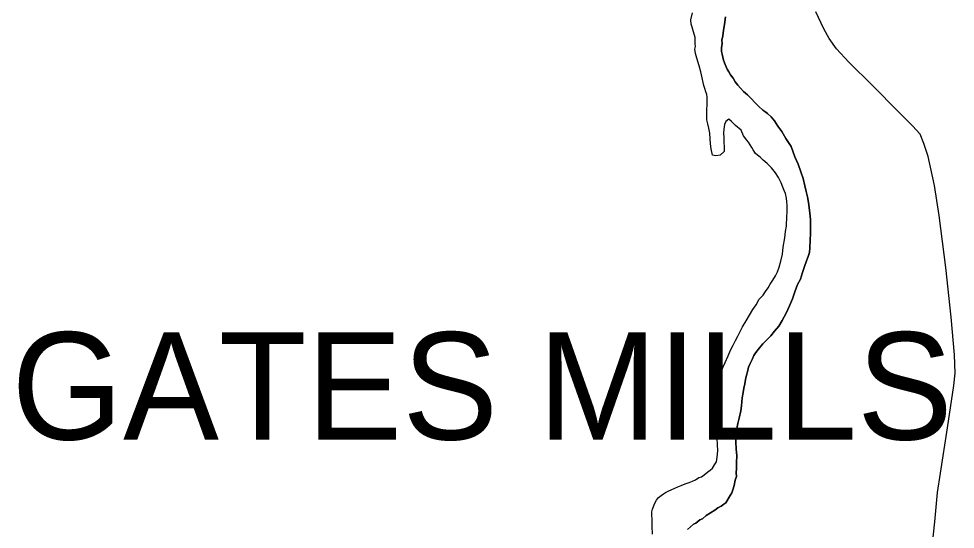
# Model space of a CAD drawing. Extents: x -561 to 1170, y 0 to 846.
# Drawn here: x 440.92 to 452.7, y 322.28 to 328.7 of the extents above; entities that cross this region are included whole.
import ezdxf

# ---------------------------------------------------------------- set-up
doc = ezdxf.new("R2010")
doc.units = 0
for name, color, linetype in [('GM_X_Corporation_Text', 7, 'Continuous'), ('GM_X_Major_River', 7, 'Continuous'), ('GM_X_State_Route', 7, 'Continuous')]:
    doc.layers.add(name, color=color, linetype=linetype)

msp = doc.modelspace()

# ---------------------------------------------------------------- linework, layer by layer
at = {"layer": 'GM_X_Major_River'}
for points in [[(449.609, 327.264), (449.597, 327.329), (449.586, 327.383), (449.574, 327.431), (449.574, 327.491), (449.573, 327.561), (449.578, 327.621), (449.577, 327.675), (449.577, 327.718), (449.571, 327.751), (449.56, 327.783), (449.548, 327.826), (449.537, 327.864), (449.526, 327.902), (449.514, 327.961), (449.497, 328.037), (449.475, 328.113), (449.447, 328.21), (449.43, 328.269), (449.424, 328.323), (449.429, 328.356), (449.428, 328.388), (449.428, 328.421), (449.427, 328.47), (449.405, 328.54), (449.388, 328.599), (449.377, 328.637), (449.371, 328.691), (449.392, 328.778)], [(449.609, 327.264), (449.597, 327.329), (449.586, 327.383), (449.574, 327.431), (449.574, 327.491), (449.573, 327.561), (449.578, 327.621), (449.577, 327.675), (449.577, 327.718), (449.571, 327.751), (449.56, 327.783), (449.548, 327.826), (449.537, 327.864), (449.526, 327.902), (449.514, 327.961), (449.497, 328.037), (449.475, 328.113), (449.447, 328.21), (449.43, 328.269), (449.424, 328.323), (449.429, 328.356), (449.428, 328.388), (449.428, 328.421), (449.427, 328.47), (449.405, 328.54), (449.388, 328.599), (449.377, 328.637), (449.371, 328.691), (449.392, 328.778)], [(450.858, 326.33), (450.852, 326.394), (450.84, 326.465), (450.823, 326.53), (450.806, 326.6), (450.783, 326.692), (450.755, 326.778), (450.722, 326.875), (450.678, 326.967), (450.633, 327.096), (450.567, 327.198), (450.517, 327.284), (450.468, 327.354), (450.424, 327.419), (450.38, 327.472), (450.336, 327.51), (450.303, 327.537), (450.276, 327.553), (450.222, 327.606), (450.183, 327.644), (450.128, 327.703), (450.085, 327.745), (450.036, 327.788), (449.997, 327.831), (449.964, 327.869), (449.931, 327.912), (449.904, 327.955), (449.871, 327.998), (449.849, 328.035), (449.827, 328.068), (449.816, 328.1), (449.805, 328.127), (449.782, 328.181), (449.776, 328.219), (449.765, 328.257), (449.759, 328.294), (449.759, 328.338), (449.764, 328.392), (449.763, 328.435), (449.773, 328.489), (449.784, 328.56), (449.794, 328.631), (449.809, 328.728)], [(449.809, 328.728), (449.794, 328.631), (449.784, 328.56), (449.773, 328.489), (449.763, 328.435), (449.764, 328.392), (449.759, 328.338), (449.759, 328.294), (449.765, 328.257), (449.776, 328.219), (449.782, 328.181), (449.805, 328.127), (449.816, 328.1), (449.827, 328.068), (449.849, 328.035), (449.871, 327.998), (449.904, 327.955), (449.931, 327.912), (449.964, 327.869), (449.997, 327.831), (450.036, 327.788), (450.085, 327.745), (450.128, 327.703), (450.183, 327.644), (450.222, 327.606), (450.276, 327.553), (450.303, 327.537), (450.336, 327.51), (450.38, 327.472), (450.424, 327.419), (450.468, 327.354), (450.517, 327.284), (450.567, 327.198), (450.633, 327.096), (450.678, 326.967), (450.722, 326.875), (450.755, 326.778), (450.783, 326.692), (450.806, 326.6), (450.823, 326.53), (450.84, 326.465), (450.852, 326.394), (450.858, 326.33)], [(449.301, 322.852), (449.349, 322.869), (449.392, 322.886), (449.43, 322.902), (449.473, 322.93), (449.505, 322.941), (449.538, 322.963), (449.586, 323.002), (449.613, 323.024), (449.645, 323.051), (449.671, 323.089), (449.693, 323.127), (449.703, 323.187), (449.713, 323.268), (449.699, 323.501), (449.693, 323.555), (449.687, 323.609), (449.681, 323.663), (449.67, 323.723), (449.664, 323.782), (449.658, 323.826), (449.657, 323.863), (449.657, 323.912), (449.662, 323.95), (449.672, 323.994), (449.677, 324.037), (449.688, 324.075), (449.703, 324.118), (449.714, 324.162), (449.729, 324.195), (449.74, 324.227), (449.756, 324.271), (449.777, 324.325), (449.803, 324.379), (449.84, 324.461), (449.872, 324.532), (449.903, 324.597), (449.935, 324.657), (449.962, 324.712), (449.988, 324.761), (450.02, 324.826), (450.068, 324.902), (450.11, 324.973), (450.153, 325.044), (450.195, 325.104), (450.232, 325.175), (450.281, 325.224), (450.312, 325.273), (450.344, 325.317), (450.371, 325.366), (450.403, 325.415), (450.435, 325.469), (450.461, 325.518), (450.482, 325.578), (450.503, 325.654), (450.524, 325.741), (450.533, 325.828), (450.554, 325.947), (450.564, 326.029), (450.574, 326.094), (450.578, 326.218), (450.583, 326.262), (450.582, 326.31), (450.582, 326.359), (450.581, 326.402), (450.575, 326.446), (450.564, 326.505), (450.547, 326.543), (450.53, 326.586), (450.508, 326.64), (450.475, 326.705), (450.436, 326.764), (450.387, 326.828), (450.332, 326.882), (450.283, 326.924), (450.245, 326.962), (450.212, 326.989), (450.185, 327.01), (450.157, 327.053), (450.141, 327.085), (450.119, 327.118), (450.097, 327.15), (450.075, 327.177), (450.036, 327.23), (450.003, 327.301), (449.932, 327.359), (449.883, 327.413), (449.85, 327.44), (449.813, 327.412), (449.797, 327.374), (449.787, 327.314), (449.782, 327.266), (449.788, 327.212), (449.79, 327.033), (449.742, 326.989), (449.688, 326.978), (449.644, 326.988), (449.627, 327.069), (449.621, 327.129), (449.615, 327.193), (449.609, 327.264)], [(449.301, 322.852), (449.349, 322.869), (449.392, 322.886), (449.43, 322.902), (449.473, 322.93), (449.505, 322.941), (449.538, 322.963), (449.586, 323.002), (449.613, 323.024), (449.645, 323.051), (449.671, 323.089), (449.693, 323.127), (449.703, 323.187), (449.713, 323.268), (449.699, 323.501), (449.693, 323.555), (449.687, 323.609), (449.681, 323.663), (449.67, 323.723), (449.664, 323.782), (449.658, 323.826), (449.657, 323.863), (449.657, 323.912), (449.662, 323.95), (449.672, 323.994), (449.677, 324.037), (449.688, 324.075), (449.703, 324.118), (449.714, 324.162), (449.729, 324.195), (449.74, 324.227), (449.756, 324.271), (449.777, 324.325), (449.803, 324.379), (449.84, 324.461), (449.872, 324.532), (449.903, 324.597), (449.935, 324.657), (449.962, 324.712), (449.988, 324.761), (450.02, 324.826), (450.068, 324.902), (450.11, 324.973), (450.153, 325.044), (450.195, 325.104), (450.232, 325.175), (450.281, 325.224), (450.312, 325.273), (450.344, 325.317), (450.371, 325.366), (450.403, 325.415), (450.435, 325.469), (450.461, 325.518), (450.482, 325.578), (450.503, 325.654), (450.524, 325.741), (450.533, 325.828), (450.554, 325.947), (450.564, 326.029), (450.574, 326.094), (450.578, 326.218), (450.583, 326.262), (450.582, 326.31), (450.582, 326.359), (450.581, 326.402), (450.575, 326.446), (450.564, 326.505), (450.547, 326.543), (450.53, 326.586), (450.508, 326.64), (450.475, 326.705), (450.436, 326.764), (450.387, 326.828), (450.332, 326.882), (450.283, 326.924), (450.245, 326.962), (450.212, 326.989), (450.185, 327.01), (450.157, 327.053), (450.141, 327.085), (450.119, 327.118), (450.097, 327.15), (450.075, 327.177), (450.036, 327.23), (450.003, 327.301), (449.932, 327.359), (449.883, 327.413), (449.85, 327.44), (449.813, 327.412), (449.797, 327.374), (449.787, 327.314), (449.782, 327.266), (449.788, 327.212), (449.79, 327.033), (449.742, 326.989), (449.688, 326.978), (449.644, 326.988), (449.627, 327.069), (449.621, 327.129), (449.615, 327.193), (449.609, 327.264)], [(449.329, 322.279), (449.404, 322.344), (449.436, 322.356), (449.484, 322.399), (449.517, 322.411), (449.565, 322.454), (449.619, 322.488), (449.672, 322.521), (449.71, 322.548), (449.753, 322.57), (449.785, 322.598), (449.812, 322.614), (449.865, 322.707), (449.886, 322.74), (449.902, 322.778), (449.918, 322.832), (449.928, 322.897), (449.944, 322.946), (449.943, 322.989), (449.948, 323.043), (449.947, 323.119), (449.951, 323.206), (449.94, 323.292), (449.932, 323.46), (449.963, 323.612), (449.979, 323.677), (449.999, 323.77), (450.009, 323.835), (450.019, 323.932), (450.029, 324.003), (450.039, 324.057), (450.05, 324.111), (450.06, 324.166), (450.07, 324.22), (450.086, 324.263), (450.096, 324.318), (450.117, 324.367), (450.144, 324.416), (450.165, 324.465), (450.191, 324.503), (450.234, 324.563), (450.277, 324.612), (450.325, 324.661), (450.378, 324.716), (450.426, 324.771), (450.48, 324.836), (450.522, 324.907), (450.57, 325), (450.612, 325.092), (450.649, 325.179), (450.68, 325.266), (450.712, 325.359), (450.749, 325.429), (450.775, 325.511), (450.801, 325.587), (450.827, 325.658), (450.849, 325.712), (450.864, 325.761), (450.869, 325.821), (450.878, 326.005), (450.877, 326.075), (450.876, 326.178), (450.869, 326.259), (450.858, 326.33)], [(450.858, 326.33), (450.869, 326.259), (450.876, 326.178), (450.877, 326.075), (450.878, 326.005), (450.869, 325.821), (450.864, 325.761), (450.849, 325.712), (450.827, 325.658), (450.801, 325.587), (450.775, 325.511), (450.749, 325.429), (450.712, 325.359), (450.68, 325.266), (450.649, 325.179), (450.612, 325.092), (450.57, 325), (450.522, 324.907), (450.48, 324.836), (450.426, 324.771), (450.378, 324.716), (450.325, 324.661), (450.277, 324.612), (450.234, 324.563), (450.191, 324.503), (450.165, 324.465), (450.144, 324.416), (450.117, 324.367), (450.096, 324.318), (450.086, 324.263), (450.07, 324.22), (450.06, 324.166), (450.05, 324.111), (450.039, 324.057), (450.029, 324.003), (450.019, 323.932), (450.009, 323.835), (449.999, 323.77), (449.979, 323.677), (449.963, 323.612), (449.932, 323.46), (449.94, 323.292), (449.951, 323.206), (449.947, 323.119), (449.948, 323.043), (449.943, 322.989), (449.944, 322.946), (449.928, 322.897), (449.918, 322.832), (449.902, 322.778), (449.886, 322.74), (449.865, 322.707), (449.812, 322.614), (449.785, 322.598), (449.753, 322.57), (449.71, 322.548), (449.672, 322.521), (449.619, 322.488), (449.565, 322.454), (449.517, 322.411), (449.484, 322.399), (449.436, 322.356), (449.404, 322.344), (449.329, 322.279)], [(448.891, 322.22), (448.885, 322.317), (448.884, 322.404), (448.883, 322.463), (448.883, 322.501), (448.888, 322.534), (448.909, 322.588), (448.925, 322.615), (448.941, 322.648), (448.967, 322.681), (449, 322.703), (449.026, 322.725), (449.053, 322.741), (449.086, 322.758), (449.134, 322.78), (449.172, 322.797), (449.209, 322.813), (449.252, 322.83), (449.301, 322.852)], [(448.891, 322.22), (448.885, 322.317), (448.884, 322.404), (448.883, 322.463), (448.883, 322.501), (448.888, 322.534), (448.909, 322.588), (448.925, 322.615), (448.941, 322.648), (448.967, 322.681), (449, 322.703), (449.026, 322.725), (449.053, 322.741), (449.086, 322.758), (449.134, 322.78), (449.172, 322.797), (449.209, 322.813), (449.252, 322.83), (449.301, 322.852)]]:
    msp.add_lwpolyline(points, dxfattribs=at)
at = {"layer": 'GM_X_State_Route'}
msp.add_lwpolyline([(452.381, 321.832), (452.442, 322.374), (452.474, 322.743), (452.513, 322.987), (452.601, 323.556), (452.679, 324.088), (452.698, 324.245), (452.688, 324.477), (452.648, 324.947), (452.578, 325.574), (452.497, 326.227), (452.437, 326.604), (452.355, 326.971), (452.304, 327.133), (452.254, 327.251), (452.16, 327.357), (451.984, 327.533), (451.655, 327.863), (451.358, 328.156), (451.204, 328.326), (451.11, 328.454), (451.043, 328.578), (450.943, 328.792)], dxfattribs=at)

# ---------------------------------------------------------------- texts
at = {"layer": 'GM_X_Corporation_Text'}
msp.add_text('GATES MILLS', height=1.35, rotation=0, dxfattribs=at).set_placement((440.828, 323.409))

doc.saveas('drawing.dxf')
